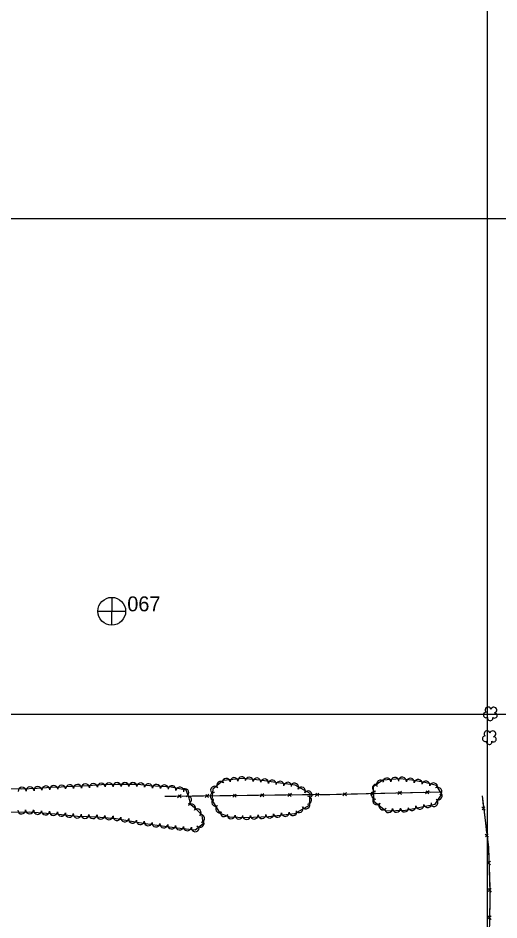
# Model space of a CAD drawing. Extents: x 353423 to 364002, y 127000 to 201942.
# Drawn here: x 362027 to 362512, y 130793 to 131702 of the extents above; entities that cross this region are included whole.
import ezdxf

# ---------------------------------------------------------------- set-up
doc = ezdxf.new("R2010")
doc.units = 0
for name, color, linetype in [('E_DTM_SlopeBottom', 7, 'Continuous'), ('E_FEN_Generic', 7, 'Continuous'), ('E_LAND_TreeLine', 7, 'Continuous'), ('E_RDWY_Gravel', 7, 'Continuous')]:
    doc.layers.add(name, color=color, linetype=linetype)

msp = doc.modelspace()

# ---------------------------------------------------------------- linework, layer by layer
at = {"layer": 'E_DTM_SlopeBottom'}
for p, q in [((362191.29, 130918.93), (362187.62, 130915.66)), ((362191.16, 130915.7), (362188.34, 130918.83)), ((362219.06, 130919.24), (362215.39, 130915.97)), ((362218.93, 130916.01), (362216.1, 130919.14)), ((362246.83, 130919.55), (362243.16, 130916.28)), ((362246.69, 130916.32), (362243.87, 130919.45)), ((362274.59, 130919.87), (362270.92, 130916.6)), ((362274.46, 130916.64), (362271.64, 130919.77)), ((362302.36, 130920.18), (362298.69, 130916.91)), ((362302.23, 130916.95), (362299.4, 130920.08)), ((362330.12, 130920.49), (362326.46, 130917.22)), ((362329.99, 130917.26), (362327.17, 130920.39)), ((362357.87, 130920.93), (362354.24, 130917.62)), ((362357.78, 130917.7), (362354.91, 130920.79)), ((362385.63, 130921.6), (362382, 130918.28)), ((362385.54, 130918.37), (362382.67, 130921.46)), ((362413.39, 130922.26), (362409.76, 130918.95)), ((362413.3, 130919.03), (362410.43, 130922.12)), ((362441.15, 130922.93), (362437.52, 130919.61)), ((362441.06, 130919.7), (362438.2, 130922.79)), ((362494.31, 130906.54), (362497.94, 130903.28)), ((362497.51, 130906.77), (362494.74, 130903.64)), ((362500.89, 130879.38), (362498.11, 130876.25)), ((362497.69, 130879.16), (362501.32, 130875.9)), ((362499.8, 130851.83), (362503.12, 130848.25)), ((362503.01, 130851.76), (362499.96, 130848.9)), ((362500.69, 130824.25), (362504.01, 130820.67)), ((362503.9, 130824.18), (362500.85, 130821.32)), ((362500.57, 130796.73), (362503.74, 130793.02)), ((362503.78, 130796.53), (362500.61, 130793.79))]:
    msp.add_line(p, q, dxfattribs=at)
for points in [[(362452.27, 130921.46), (362347.91, 130918.96), (362174.62, 130917.01)], [(362185.91, 130917.13), (362174.62, 130917.01)], [(362202.39, 130917.32), (362192.47, 130917.21)], [(362213.67, 130917.45), (362202.39, 130917.32)], [(362230.16, 130917.63), (362220.23, 130917.52)], [(362241.44, 130917.76), (362230.16, 130917.63)], [(362494.67, 130917.68), (362501.07, 130865.76), (362502.53, 130820.62), (362502.21, 130788.31), (362496.25, 130715.7), (362487.95, 130648.53), (362478.65, 130555.57), (362479.24, 130550.26), (362241.31, 130555.54)], [(362257.92, 130917.95), (362248, 130917.83)], [(362269.21, 130918.07), (362257.92, 130917.95)], [(362285.69, 130918.26), (362275.77, 130918.15)], [(362296.97, 130918.39), (362285.69, 130918.26)], [(362313.46, 130918.57), (362303.53, 130918.46)], [(362324.74, 130918.7), (362313.46, 130918.57)], [(362341.22, 130918.89), (362331.3, 130918.77)], [(362352.51, 130919.07), (362347.91, 130918.96), (362341.22, 130918.89)], [(362368.99, 130919.46), (362359.07, 130919.23)], [(362380.27, 130919.74), (362368.99, 130919.46)], [(362396.75, 130920.13), (362386.83, 130919.89)], [(362408.03, 130920.4), (362396.75, 130920.13)], [(362424.51, 130920.79), (362414.59, 130920.56)], [(362435.79, 130921.06), (362424.51, 130920.79)], [(362452.27, 130921.46), (362442.35, 130921.22)], [(362494.67, 130917.68), (362495.88, 130907.9)], [(362496.68, 130901.43), (362498.05, 130890.3)], [(362498.05, 130890.3), (362499.26, 130880.51)], [(362500.05, 130874.04), (362501.07, 130865.76), (362501.16, 130862.89)], [(362501.16, 130862.89), (362501.48, 130853.03)], [(362501.69, 130846.52), (362502.05, 130835.31)], [(362502.05, 130835.31), (362502.37, 130825.45)], [(362502.51, 130818.94), (362502.4, 130807.72)], [(362502.4, 130807.72), (362502.3, 130797.86)]]:
    msp.add_lwpolyline(points, dxfattribs=at)
at = {"layer": 'E_FEN_Generic'}
for points in [[(362230.29, 130900.1), (362239.81, 130896.59), (362256.62, 130895.72), (362279.23, 130896.97), (362305.82, 130899.78), (362320.54, 130908.17), (362321.29, 130919.95), (362306.15, 130928.65), (362291.48, 130930.5), (362270.52, 130933.62), (362253.41, 130935.18), (362233.59, 130933.05), (362223.01, 130924.61), (362222.14, 130913.55), (362224.47, 130909.74), (362230.29, 130900.1)], [(362394.45, 130933.46), (362384.75, 130926.85), (362385.49, 130912.35), (362397.6, 130902.64), (362417.55, 130903.43), (362447.49, 130909.24), (362454.23, 130919.55), (362448.81, 130928.11), (362436.85, 130931.17), (362423.78, 130933.42), (362412.23, 130934.92), (362394.45, 130933.46)], [(362016.74, 130901.14), (362038.4, 130901.49), (362064.05, 130899.68), (362086.69, 130897.16), (362105.57, 130896.48), (362125.64, 130894.94), (362146.74, 130891.08), (362161.82, 130888.82), (362187.26, 130885.45), (362205.28, 130883.48), (362213.55, 130889.95), (362212.38, 130898.2), (362206.46, 130904.42), (362200.87, 130908.8), (362199.36, 130915.24), (362196.36, 130923.28), (362181.23, 130926.34), (362171.05, 130927.03), (362159.52, 130927.91), (362147.58, 130929.22), (362126.47, 130929.15), (362111, 130928.67), (362097.51, 130927.98), (362081.98, 130927.17), (362070.22, 130926.6), (362060.18, 130926.11), (362045.88, 130925.2), (362030.21, 130924.46), (362017.88, 130924.87)]]:
    msp.add_lwpolyline(points, dxfattribs=at)
for centre, radius, start, end in [((362500.69, 131004.35), 2.97, 8.36413, 229.59801), ((362506.54, 131004.24), 2.97, 286.01494, 168.98821), ((362498.83, 130999.31), 2.78, 91.33502, 299.10801), ((362507.3, 130998.77), 2.61, 230.72018, 88.65279), ((362502.9, 130996.31), 2.78, 168.01203, 9.02308), ((362499.67, 130980.37), 2.97, 8.36413, 229.59801), ((362505.52, 130980.25), 2.97, 286.01494, 168.98821), ((362497.81, 130975.33), 2.78, 91.33502, 299.10801), ((362501.88, 130972.32), 2.78, 168.01203, 9.02308), ((362506.28, 130974.78), 2.61, 230.72018, 88.65279), ((362236.71, 130931.31), 3.93, 6.16123, 186.14591), ((362244.53, 130932.16), 3.93, 6.16123, 186.14591), ((362252.35, 130933), 3.93, 6.16123, 186.14591), ((362259.78, 130932.53), 3.93, 354.78034, 174.76502), ((362267.61, 130931.82), 3.93, 354.78034, 174.76502), ((362275.3, 130930.83), 3.93, 351.53561, 171.52028), ((362398.65, 130931.68), 4.04, 4.69902, 184.6837), ((362406.71, 130932.34), 4.04, 4.69902, 184.6837), ((362414.31, 130932.51), 4.04, 352.63183, 172.61651), ((362422.33, 130931.48), 4.04, 352.63183, 172.61651), ((362430.22, 130930.17), 4.04, 350.23083, 170.21551), ((362030.76, 130922.39), 4, 2.70894, 182.69362), ((362038.75, 130922.77), 4, 2.70894, 182.69362), ((362046.77, 130923.16), 4, 3.67253, 183.65721), ((362054.76, 130923.67), 4, 3.67253, 183.65721), ((362062.71, 130924.14), 4, 2.77411, 182.75879), ((362070.7, 130924.53), 4, 2.80084, 182.78552), ((362078.7, 130924.92), 4, 2.80084, 182.78552), ((362086.69, 130925.32), 4, 2.99023, 182.97491), ((362094.68, 130925.74), 4, 2.99023, 182.97491), ((362102.67, 130926.15), 4, 2.90543, 182.89011), ((362110.66, 130926.55), 4, 2.90543, 182.89011), ((362118.61, 130926.81), 4, 1.79248, 181.77716), ((362126.55, 130927.05), 4, 0.19765, 180.18233), ((362134.55, 130927.08), 4, 0.19765, 180.18233), ((362142.55, 130927.11), 4, 0.19765, 180.18233), ((362150.3, 130926.81), 4, 353.77916, 173.76384), ((362158.25, 130925.95), 4, 353.77916, 173.76384), ((362166.3, 130925.29), 4, 355.61617, 175.60085), ((362174.29, 130924.71), 4, 356.12743, 176.11211), ((362181.98, 130924.05), 4, 348.57623, 168.56091), ((362189.82, 130922.46), 4, 348.57623, 168.56091), ((362195.01, 130920.91), 4, 290.41827, 110.40295), ((362224.85, 130923.44), 3.93, 38.59802, 218.5827), ((362231, 130928.35), 3.93, 38.59802, 218.5827), ((362283.08, 130929.67), 3.93, 351.53561, 171.52028), ((362290.86, 130928.51), 3.93, 351.53561, 171.52028), ((362298.71, 130927.51), 3.93, 352.83699, 172.82167), ((362305.67, 130926.55), 3.93, 330.12689, 150.11157), ((362312.49, 130922.63), 3.93, 330.12689, 150.11157), ((362388.09, 130925.49), 4.04, 71.60323, 251.5879), ((362392.3, 130929.43), 4.04, 34.25438, 214.23905), ((362437.99, 130928.69), 4.04, 345.66848, 165.65316), ((362445.83, 130926.69), 4.04, 345.66848, 165.65316), ((362449.99, 130922.29), 4.04, 302.34698, 122.33166), ((362197.59, 130913.62), 4, 283.2581, 103.24278), ((362224.5, 130917.32), 3.93, 85.49963, 265.48431), ((362319.31, 130918.71), 3.93, 330.12689, 150.11157), ((362318.81, 130913.33), 3.93, 266.32018, 86.30486), ((362387.3, 130918.49), 4.04, 92.91322, 272.8979), ((362450.54, 130917.78), 4.04, 236.84367, 56.82834), ((362201.59, 130905.57), 4, 321.90532, 141.88999), ((362225.95, 130911.28), 3.93, 121.51758, 301.50226), ((362230.02, 130904.53), 3.93, 121.11362, 301.09829), ((362310.23, 130904.66), 3.93, 209.70009, 29.68477), ((362317.06, 130908.56), 3.93, 209.70009, 29.68477), ((362388.41, 130912.72), 4.04, 141.2666, 321.25128), ((362394.71, 130907.66), 4.04, 141.2666, 321.25128), ((362424, 130906.83), 4.04, 190.9882, 10.97288), ((362431.93, 130908.37), 4.04, 190.9882, 10.97288), ((362439.87, 130909.91), 4.04, 190.9882, 10.97288), ((362446.12, 130911.01), 4.04, 236.84367, 56.82834), ((362030.33, 130903.45), 4, 180.92514, 0.90982), ((362038.33, 130903.58), 4, 180.92514, 0.90982), ((362046.49, 130903.01), 4, 175.97301, 355.95769), ((362054.47, 130902.45), 4, 175.97301, 355.95769), ((362062.45, 130901.89), 4, 175.97301, 355.95769), ((362070.49, 130901.07), 4, 173.66025, 353.64493), ((362078.44, 130900.18), 4, 173.66025, 353.64493), ((362086.39, 130899.3), 4, 173.66025, 353.64493), ((362094.23, 130898.98), 4, 177.9602, 357.94488), ((362102.22, 130898.7), 4, 177.9602, 357.94488), ((362110.3, 130898.22), 4, 175.60284, 355.58752), ((362118.27, 130897.6), 4, 175.60284, 355.58752), ((362126.46, 130896.92), 4, 169.65361, 349.63829), ((362207.33, 130900.47), 4, 313.58888, 133.57355), ((362210.71, 130895.06), 4, 278.10178, 98.08646), ((362234.69, 130900.67), 3.93, 159.79005, 339.77473), ((362241.57, 130898.56), 3.93, 177.01848, 357.00316), ((362249.43, 130898.15), 3.93, 177.01848, 357.00316), ((362257.06, 130897.8), 3.93, 183.18202, 3.1667), ((362264.92, 130898.24), 3.93, 183.18202, 3.1667), ((362272.77, 130898.67), 3.93, 183.18202, 3.1667), ((362280.52, 130899.18), 3.93, 186.04684, 6.03152), ((362288.34, 130900), 3.93, 186.04684, 6.03152), ((362296.17, 130900.83), 3.93, 186.04684, 6.03152), ((362303.99, 130901.66), 3.93, 186.04684, 6.03152), ((362400.2, 130904.86), 4.04, 182.27843, 2.26311), ((362408.28, 130905.18), 4.04, 182.27843, 2.26311), ((362416.36, 130905.5), 4.04, 182.27843, 2.26311), ((362134.33, 130895.48), 4, 169.65361, 349.63829), ((362142.2, 130894.04), 4, 169.65361, 349.63829), ((362150.02, 130892.71), 4, 171.46779, 351.45247), ((362157.93, 130891.52), 4, 171.46779, 351.45247), ((362165.81, 130890.4), 4, 172.47808, 352.46276), ((362173.75, 130889.35), 4, 172.47808, 352.46276), ((362181.68, 130888.3), 4, 172.47808, 352.46276), ((362210.26, 130890.03), 4, 218.02949, 38.01417), ((362189.57, 130887.31), 4, 173.74498, 353.72965), ((362197.52, 130886.43), 4, 173.74498, 353.72965), ((362205.47, 130885.56), 4, 173.74498, 353.72965)]:
    msp.add_arc(centre, radius, start, end, dxfattribs=at)
at = {"layer": 'E_LAND_TreeLine'}
for p, q in [((362500, 131000), (362500, 133500)), ((360000, 131500), (363500, 131500)), ((360000, 131500), (364000, 131500)), ((362500, 129000), (362500, 131500)), ((360000, 131000), (363500, 131000)), ((360000, 131000), (364000, 131000))]:
    msp.add_line(p, q, dxfattribs=at)
at = {"layer": 'E_RDWY_Gravel'}
for p, q in [((362121.16, 131117.94), (362121.09, 131090.08)), ((362121.16, 131117.94), (362121.09, 131090.08)), ((362107.25, 131103.91), (362135.16, 131103.9)), ((362107.25, 131103.91), (362135.16, 131103.9))]:
    msp.add_line(p, q, dxfattribs=at)
msp.add_circle((362121.21, 131103.92), 14, dxfattribs=at)
msp.add_circle((362121.21, 131103.92), 14, dxfattribs=at)

# ---------------------------------------------------------------- texts
msp.add_text('067', height=15, dxfattribs=at).set_placement((362136.86, 131103.85))
msp.add_text('067', height=15, dxfattribs=at).set_placement((362136.86, 131103.85))

doc.saveas('drawing.dxf')
